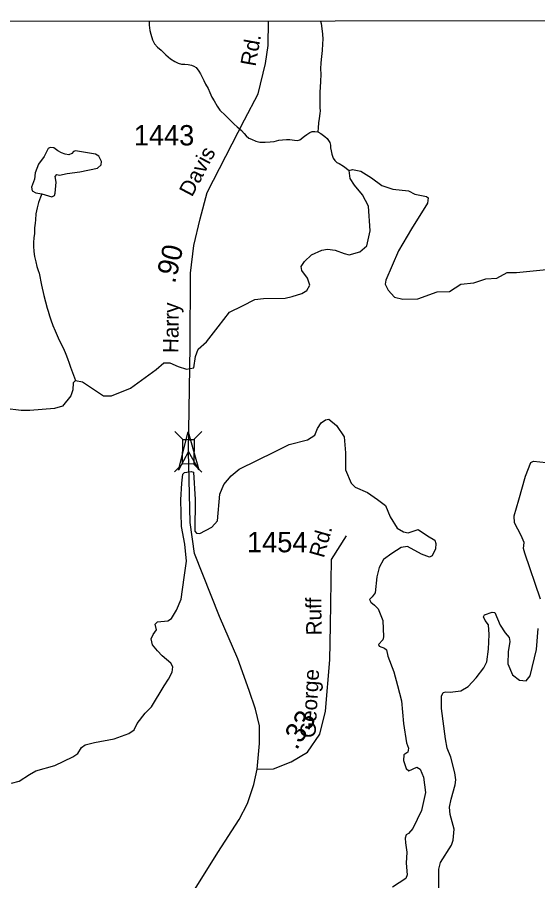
# Model space of a CAD drawing. Extents: x 2056842 to 2160602, y 826753 to 1016856.
# Drawn here: x 2117146 to 2120346, y 1010911 to 1016219 of the extents above; entities that cross this region are included whole.
import ezdxf

# ---------------------------------------------------------------- set-up
doc = ezdxf.new("R2010")
doc.units = 0
for name, color, linetype in [('Exist Boundary Political CountyLine', 7, 'Continuous'), ('Exist Hydrographic Lake Shore', 7, 'Continuous'), ('Exist Hydrographic Misc Water Feature', 7, 'Continuous'), ('Exist Road Secondary Mileage Hundredths English Label', 7, 'Continuous'), ('Exist Road Secondary Structure Standard Bridge Attributed CELL', 7, 'Continuous'), ('Exist Road Secondary Structure Standard Bridge CELL', 7, 'Continuous'), ('Exist Road Secondary Type 51 Attributed', 7, 'Continuous'), ('Exist Road Secondary Type 51 Label', 7, 'Continuous'), ('Exist Road Secondary Type 51 Number Label', 7, 'Continuous')]:
    doc.layers.add(name, color=color, linetype=linetype)

msp = doc.modelspace()

# ---------------------------------------------------------------- linework, layer by layer
at = {"layer": 'Exist Boundary Political CountyLine'}
msp.add_lwpolyline([(2139721.4, 1016218.7), (2130978.8, 1016201.4), (2122234, 1016196.3), (2115964.3, 1016192.1), (2110262.3, 1016187.5)], dxfattribs=at)
at = {"layer": 'Exist Hydrographic Lake Shore'}
for points in [[(2117504.4, 1013986.8), (2117547.5, 1013978.3), (2117676.6, 1013892.1), (2117726, 1013892.1), (2117841.2, 1013939), (2117999.5, 1014054.3), (2118045.9, 1014094.8), (2118083.8, 1014094.8), (2118135.8, 1014072), (2118186.4, 1014055.6), (2118230.7, 1014064.4), (2118240.8, 1014134.1), (2118257.3, 1014178.5), (2118309.2, 1014224.1), (2118380.9, 1014315.9), (2118450.5, 1014405.9), (2118531.6, 1014445.1), (2118606.3, 1014484.4), (2118660.7, 1014490.8), (2118793.7, 1014492), (2118835.4, 1014502.2), (2118895, 1014519.9), (2118925.3, 1014538.9), (2118945.1, 1014572.6), (2118929.9, 1014615.7), (2118894.4, 1014661.3), (2118891.9, 1014686.6), (2118912.2, 1014717), (2118954, 1014757.6), (2119018.5, 1014786.7), (2119052.7, 1014794.3), (2119099.6, 1014786.7), (2119156.5, 1014766.4), (2119186.9, 1014758.8), (2119252.8, 1014776.6), (2119294.6, 1014814.6), (2119314.8, 1014905.2), (2119304.7, 1015058.5), (2119268, 1015126.9), (2119219.8, 1015187.7), (2119192, 1015227), (2119185.7, 1015276.4)], [(2119185.7, 1015276.4), (2119207.2, 1015284), (2119259.1, 1015272.6), (2119323.4, 1015232), (2119386.7, 1015184), (2119455.1, 1015161.2), (2119551.3, 1015152.3), (2119590.6, 1015132.1), (2119661.5, 1015118.1), (2119671.6, 1015108), (2119669.1, 1015076.3), (2119569.1, 1014918), (2119490.6, 1014782.4), (2119412.1, 1014603.1), (2119408.3, 1014579.1), (2119427.2, 1014542.3), (2119465.2, 1014498), (2119517.1, 1014486.6), (2119607.8, 1014489.1), (2119726.8, 1014530.9), (2119802.8, 1014533.5), (2119872.4, 1014579.1), (2119952.2, 1014586.7), (2120026.6, 1014610.7), (2120095, 1014614.5), (2120157.1, 1014650), (2120215.3, 1014650), (2120400.2, 1014669)], [(2117504.4, 1013986.8), (2117489.3, 1013971.6), (2117486.7, 1013929.8), (2117474.1, 1013891.8), (2117423.4, 1013828.4), (2117374.4, 1013814.5), (2117223.7, 1013801.8), (2117169.3, 1013801.8), (2117069.3, 1013813.2)], [(2118817.2, 1013592), (2118929.4, 1013621.1), (2118976.2, 1013650.3), (2118991.4, 1013690.8), (2119014.2, 1013725), (2119040.8, 1013745.3), (2119061.1, 1013747.8), (2119109.2, 1013709.8), (2119154.8, 1013640.1), (2119164.9, 1013541.3), (2119164.9, 1013436.7), (2119197.8, 1013355.6), (2119223.1, 1013331.5), (2119300, 1013298.6), (2119360.8, 1013255.5), (2119408.9, 1013218.8), (2119439.3, 1013147.8), (2119480.8, 1013078.6), (2119521.3, 1013055.8), (2119549.2, 1013049.5), (2119610, 1013071), (2119668.2, 1013030.8), (2119712.5, 1013005.4), (2119718.8, 1012983.9), (2119716.3, 1012952.2), (2119696.1, 1012907.9), (2119680.9, 1012900.3), (2119631.5, 1012919.3), (2119545.4, 1012966.1), (2119506.1, 1012959.8), (2119449.2, 1012921.8), (2119398.5, 1012885.6), (2119371.9, 1012836.2), (2119356.7, 1012780.4), (2119345.3, 1012680.3), (2119328.9, 1012656.3), (2119311.1, 1012639.8), (2119318.7, 1012624.6), (2119341.5, 1012605.6), (2119364.3, 1012581.9), (2119393.4, 1012510.9), (2119397.2, 1012410.9), (2119393.4, 1012393.1), (2119366.9, 1012364), (2119371.9, 1012352.6), (2119403.6, 1012341.2), (2119415, 1012331), (2119423.8, 1012290.9), (2119461.8, 1012195.9), (2119484.6, 1012111.7), (2119508.7, 1012018), (2119520.1, 1011877.4), (2119539.1, 1011759.8), (2119550.4, 1011726.9), (2119546.6, 1011701.5), (2119522.6, 1011685), (2119520.1, 1011650.8), (2119536.5, 1011601.4), (2119553, 1011586.2), (2119602.4, 1011609), (2119622.6, 1011596.4), (2119644.1, 1011547.6), (2119655.5, 1011453.8), (2119630.2, 1011342.3), (2119578.3, 1011233.4), (2119551.7, 1011202.7), (2119537.8, 1011192.8), (2119530.2, 1011173.6), (2119532.9, 1011144.2), (2119540.3, 1011086.9), (2119537.8, 1011019.8), (2119542.9, 1010947.6), (2119535.3, 1010924.8), (2119453, 1010871.6)], [(2117109.4, 1011511), (2117158.4, 1011524.4), (2117220.4, 1011564.9), (2117259.7, 1011586.5), (2117377.5, 1011619.4), (2117487.6, 1011673.9), (2117518.8, 1011694.2), (2117541.5, 1011730.9), (2117563.1, 1011747.4), (2117620, 1011761.3), (2117741.6, 1011782.9), (2117831.5, 1011817.1), (2117864.4, 1011838.6), (2117883.4, 1011877.9), (2117931.5, 1011941.8), (2117970.8, 1011981.1), (2118049.3, 1012110.3), (2118074.6, 1012150.9), (2118097.4, 1012192.7), (2118102.5, 1012226.9), (2118089.8, 1012248.4), (2118036.6, 1012294.7), (2118008.8, 1012323.8), (2117977.1, 1012361.8), (2117968.2, 1012398.6), (2117980.9, 1012425.2), (2118001.2, 1012453), (2117993.6, 1012488.5), (2118008.1, 1012502.1), (2118071.4, 1012509.7), (2118094.2, 1012523.6), (2118124.6, 1012574.3), (2118153.7, 1012641.4), (2118171.5, 1012775.7), (2118185.4, 1012875.8), (2118176.5, 1012981), (2118156.3, 1013089.2), (2118151.2, 1013252.6), (2118157.5, 1013355.2), (2118163.9, 1013409.7), (2118174, 1013419.8), (2118215.8, 1013426.2), (2118228.4, 1013422.4), (2118238.6, 1013255.3), (2118237.3, 1013060.2), (2118247.4, 1013047.5), (2118267.7, 1013045), (2118342.4, 1013085.5), (2118376.6, 1013123.5), (2118390.5, 1013286.9), (2118415.8, 1013346.5), (2118461.4, 1013401), (2118510.8, 1013441.2), (2118731.1, 1013548.9), (2118817.2, 1013592)], [(2120362.3, 1012643.1), (2120266.1, 1012925), (2120258.5, 1012952.9), (2120262.3, 1012989.6), (2120244.6, 1013034), (2120202.8, 1013111.2), (2120201.5, 1013154.3), (2120230.7, 1013252.8), (2120269.9, 1013398.5), (2120304.1, 1013482.1), (2120319.3, 1013490.9), (2120398, 1013482.1)], [(2119738.8, 1010849.8), (2119737.5, 1010982.9), (2119747.6, 1011023.4), (2119814.7, 1011130.6), (2119824.9, 1011161), (2119832.5, 1011229.4), (2119807.1, 1011319.3), (2119803.3, 1011363.7), (2119813.5, 1011413.1), (2119838.8, 1011501.8), (2119842.6, 1011532.2), (2119836.3, 1011574.7), (2119810.9, 1011671.5), (2119788.1, 1011727.3), (2119778, 1011784.3), (2119755.2, 1011969.3), (2119755.2, 1012045.3), (2119765.3, 1012068.1), (2119781.8, 1012073.1), (2119807.1, 1012070.6), (2119873, 1012079.5), (2119918.6, 1012104.8), (2119966.7, 1012157.8), (2120014.5, 1012219.3), (2120032.3, 1012257.4), (2120042.4, 1012334.6), (2120047.4, 1012425.9), (2120043.6, 1012484.1), (2120022.1, 1012512), (2120012, 1012533.5), (2120019.6, 1012546.2), (2120066.4, 1012562.7), (2120081.6, 1012560.1), (2120114.6, 1012482.9), (2120146.2, 1012436), (2120170.3, 1012406.8), (2120174.1, 1012381.5), (2120163.9, 1012318.2), (2120161.4, 1012244.7), (2120190.5, 1012176.3), (2120233.6, 1012143.3), (2120274.1, 1012140.8), (2120299.4, 1012171.2), (2120338.7, 1012333.4), (2120348.8, 1012461.3)]]:
    msp.add_lwpolyline(points, dxfattribs=at)
at = {"layer": 'Exist Hydrographic Misc Water Feature'}
for points in [[(2117957.1, 1016193.4), (2117957.1, 1016169.7), (2117961.4, 1016137.9), (2117967.4, 1016115.9), (2117977.6, 1016079.9), (2117989.5, 1016055.9), (2118007.8, 1016034), (2118029.9, 1016016.2), (2118060.1, 1015988.3), (2118088.2, 1015962.4), (2118114.2, 1015946.5), (2118134.1, 1015936.6), (2118156.4, 1015930.6), (2118176.3, 1015930.8), (2118196.4, 1015928.9), (2118216.3, 1015924.9), (2118232.3, 1015919), (2118246.5, 1015909.1), (2118262.5, 1015887.2), (2118272.7, 1015871.2), (2118282.5, 1015851.3), (2118292.6, 1015829.3), (2118302.9, 1015807.3), (2118318.8, 1015781.4), (2118329.1, 1015755.4), (2118343, 1015727.5), (2118357.4, 1015705.6), (2118375.4, 1015671.7), (2118391.4, 1015647.7), (2118425.7, 1015615.9), (2118479.8, 1015562.2), (2118497.9, 1015546.2), (2118524.1, 1015522.3), (2118540.1, 1015504.3), (2118554, 1015490.4), (2118570.4, 1015476.6), (2118586.4, 1015468.6), (2118612.3, 1015456.7), (2118636.3, 1015450.8), (2118670.3, 1015450.9), (2118700.4, 1015453.1), (2118726.3, 1015455.2), (2118754.4, 1015463.3), (2118776.3, 1015465.5), (2118800.3, 1015467.5), (2118822.5, 1015467.6), (2118836.4, 1015465.7), (2118850.3, 1015463.7), (2118866.3, 1015461.8), (2118882.3, 1015465.9), (2118912.1, 1015488), (2118926.2, 1015498.1), (2118944, 1015510.2), (2118958.2, 1015516.2), (2118976, 1015516.3), (2118994.1, 1015514.4)], [(2119011, 1016194.1), (2119015.2, 1016180.5), (2119019.3, 1016150.6), (2119023.4, 1016114.5), (2119023.6, 1016084.5), (2119021.6, 1016054.5), (2119019.9, 1016014.5), (2119016, 1015978.4), (2119012.1, 1015938.4), (2119010.3, 1015902.5), (2119012.5, 1015868.4), (2119010.7, 1015824.4), (2119008.8, 1015788.4), (2119005.2, 1015758.4), (2119005.2, 1015722.4), (2119005.4, 1015692.5), (2119005.4, 1015662.4), (2119007.6, 1015644.5), (2119005.6, 1015626.5), (2119001.7, 1015596.4), (2118997.8, 1015570.4), (2118995.9, 1015538.4), (2118994.1, 1015514.4)], [(2118994.1, 1015514.4), (2119012.1, 1015504.4), (2119036.1, 1015486.6), (2119050.3, 1015474.6), (2119068.3, 1015448.7), (2119072.4, 1015432.7), (2119072.6, 1015416.8), (2119076.7, 1015398.7), (2119080.6, 1015376.8), (2119088.8, 1015352.8), (2119098.9, 1015338.9), (2119111, 1015326.9), (2119124.9, 1015319), (2119150.9, 1015303.1), (2119185.7, 1015276.4)], [(2117295.8, 1015132.9), (2117358.8, 1015116), (2117374, 1015122.3), (2117377.8, 1015137.5), (2117384.2, 1015205.9), (2117379.1, 1015240.1), (2117388, 1015251.5), (2117405.7, 1015247.7), (2117452.5, 1015259.1), (2117529.8, 1015268), (2117639.9, 1015292.1), (2117661.5, 1015312.3), (2117664, 1015332.6), (2117647.5, 1015364.3), (2117627.3, 1015378.2), (2117504.4, 1015397.2), (2117490.5, 1015394.7), (2117480.4, 1015382), (2117462.7, 1015373.2), (2117439.9, 1015378.2), (2117417.1, 1015384.6), (2117395.6, 1015398.5), (2117370.2, 1015416.2), (2117348.7, 1015418.8), (2117336, 1015412.4), (2117310.7, 1015363), (2117276.5, 1015314.9), (2117256.3, 1015261.7), (2117251.2, 1015223.7), (2117233.5, 1015174.3), (2117237.3, 1015151.5), (2117260.1, 1015138.8), (2117295.8, 1015132.9)], [(2117295.8, 1015132.9), (2117287.8, 1015112.9), (2117276.2, 1015080.8), (2117268.2, 1015046.8), (2117260.4, 1015010.8), (2117258.3, 1014974.7), (2117256.7, 1014952.8), (2117252.6, 1014924.8), (2117250.9, 1014890.7), (2117246.8, 1014862.7), (2117245.2, 1014834.6), (2117245.2, 1014812.7), (2117247.4, 1014778.7), (2117251.3, 1014748.7), (2117259.5, 1014714.7), (2117265.9, 1014686.8), (2117273.9, 1014662.8), (2117279.8, 1014644.9)], [(2117279.8, 1014644.9), (2117295.5, 1014571.2), (2117309.5, 1014507.9), (2117328.9, 1014431), (2117334.8, 1014413.2), (2117343.2, 1014383.2), (2117351.2, 1014359.1), (2117365.4, 1014325.2), (2117379.7, 1014291.3), (2117397.5, 1014249.3), (2117413.9, 1014213.4), (2117429.9, 1014183.5), (2117444.1, 1014147.6), (2117454.3, 1014121.6), (2117464.4, 1014093.7), (2117472.4, 1014067.8), (2117504.4, 1013986.8)]]:
    msp.add_lwpolyline(points, dxfattribs=at)
at = {"layer": 'Exist Road Secondary Structure Standard Bridge Attributed CELL'}
msp.add_lwpolyline([(2118136.1, 1013435.1), (2118197.3, 1013671.2), (2118262.4, 1013436.2), (2118198.3, 1013549.2)], close=True, dxfattribs=at)
at = {"layer": 'Exist Road Secondary Structure Standard Bridge CELL'}
for p, q in [((2118163.1, 1013624.2), (2118114.7, 1013673.4)), ((2118232.1, 1013623.7), (2118281.3, 1013672.1)), ((2118112.4, 1013424.7), (2118161.6, 1013473.1)), ((2118280.6, 1013423.4), (2118232.2, 1013472.6))]:
    msp.add_line(p, q, dxfattribs=at)
msp.add_lwpolyline([(2118161.6, 1013473.1), (2118162.8, 1013624.2), (2118233.4, 1013623.7), (2118232.2, 1013472.6)], close=True, dxfattribs=at)
at = {"layer": 'Exist Road Secondary Type 51 Attributed'}
for points in [[(2118198.3, 1013549.2), (2118209.4, 1014195.8), (2118210.5, 1014646.5), (2118230.9, 1014816.7), (2118269.5, 1014980.2), (2118312.6, 1015141.4), (2118542.8, 1015587.5), (2118626.8, 1015748.7), (2118671.3, 1015934.7), (2118689.1, 1016044.2), (2118690.5, 1016193.9)], [(2118621.1, 1011597.4), (2118634.7, 1011754), (2118634.7, 1011863), (2118609.7, 1011965.2), (2118572.3, 1012079.8), (2118502, 1012275.1), (2118388.6, 1012536.2), (2118235.5, 1012923.3), (2118208.2, 1013114), (2118198.3, 1013549.2)], [(2118621.1, 1011597.4), (2118720.9, 1011599.2), (2118829.7, 1011642.3), (2118929.5, 1011701.3), (2119006.7, 1011812.6), (2119040.7, 1011953.3), (2119067.3, 1012270), (2119071.8, 1012481.1), (2119078.5, 1012886.4), (2119169.3, 1013031.7)], [(2117675.1, 1008407), (2117671.2, 1008649.3), (2117671.9, 1008872), (2117682.3, 1009066.1), (2117709.2, 1009199.9), (2117763.6, 1009445.1), (2117866.8, 1009945.7), (2117956.4, 1010257.9), (2118031.3, 1010475.8), (2118099.4, 1010632.5), (2118229.8, 1010844.8), (2118379.5, 1011085.4), (2118511.1, 1011287.5), (2118562.1, 1011386.2), (2118600.7, 1011502), (2118621.1, 1011597.4)]]:
    msp.add_lwpolyline(points, dxfattribs=at)

# ---------------------------------------------------------------- texts
at = {"layer": 'Exist Road Secondary Mileage Hundredths English Label'}
for s, rotation, p in [('.90', 76.9547, (2118115.3, 1014577.9)), ('.33', 57.6009, (2118862.8, 1011710.1))]:
    msp.add_text(s, height=125, rotation=rotation, dxfattribs=at).set_placement(p)
at = {"layer": 'Exist Road Secondary Type 51 Label'}
for s, rotation, p in [('Rd.', 79.8329, (2118610.4, 1015913.1)), ('Davis', 62.2186, (2118219.9, 1015109.8)), ('Harry', 89.1954, (2118136, 1014154.1)), ('Rd.', 74.2026, (2119030.3, 1012891.1)), ('Ruff', 90.4786, (2119017.3, 1012419.6)), ('George', 86.757, (2118978.6, 1011787))]:
    msp.add_text(s, height=95, rotation=rotation, dxfattribs=at).set_placement(p)
at = {"layer": 'Exist Road Secondary Type 51 Number Label'}
for s, p in [('1443', (2117862.1, 1015431)), ('1454', (2118558.4, 1012930.3))]:
    msp.add_text(s, height=125, dxfattribs=at).set_placement(p)

doc.saveas('drawing.dxf')
